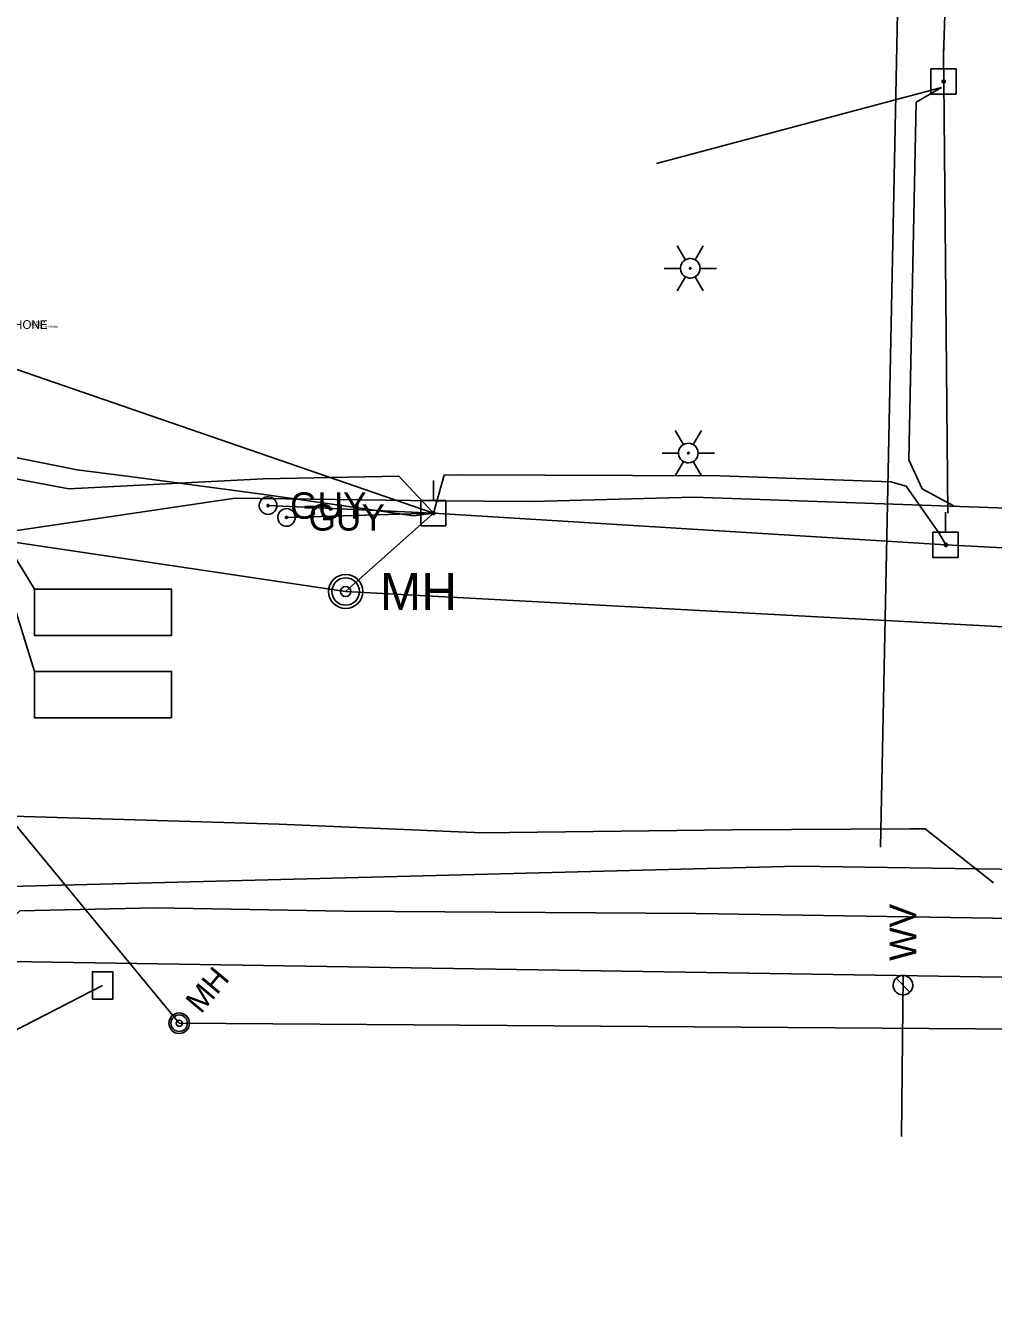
# Model space of a CAD drawing. Extents: x 596028 to 606371, y 330010 to 403088.
# Drawn here: x 605117.4 to 605258.6, y 332615.5 to 332802.3 of the extents above; entities that cross this region are included whole.
import ezdxf

# ---------------------------------------------------------------- set-up
doc = ezdxf.new("R2010")
doc.units = 0
for name, color, linetype in [('Default', 7, 'Continuous'), ('E_LTG', 7, 'Continuous'), ('E_SIG_Loops', 7, 'Continuous'), ('E_UTL_E', 7, 'Continuous'), ('E_UTL_E_UG', 7, 'Continuous'), ('E_UTL_EGuyWire', 7, 'Continuous'), ('E_UTL_EPowerPole', 7, 'Continuous'), ('E_UTL_FO_UG_MWFN', 7, 'Continuous'), ('E_UTL_G_UG', 7, 'Continuous'), ('E_UTL_Overhead', 7, 'Continuous'), ('E_UTL_SAN_MH', 7, 'Continuous'), ('E_UTL_SAN_UG', 7, 'Continuous'), ('E_UTL_T', 7, 'Continuous'), ('E_UTL_T_UG', 7, 'Continuous'), ('E_UTL_TV_UG', 7, 'Continuous'), ('E_UTL_W', 7, 'Continuous'), ('E_UTL_W_UG', 7, 'Continuous')]:
    doc.layers.add(name, color=color, linetype=linetype)

# ---------------------------------------------------------------- blocks, each defined once
blk = doc.blocks.new('MH')
at = {"layer": 'Default'}
for radius in [15.2, 12.2, 4.57]:
    blk.add_circle((0, 0), radius, dxfattribs=at)
blk.add_text('MH', height=32.92, dxfattribs=at).set_placement((30.5, -16.5))

msp = doc.modelspace()

# ---------------------------------------------------------------- linework, layer by layer
at = {"layer": 'E_LTG'}
for points in [[(605213.67, 332768.13), (605212.48, 332770.19)], [(605215.1, 332768.13), (605216.29, 332770.19)], [(605215.82, 332766.89), (605215.79, 332767.16), (605215.71, 332767.42), (605215.59, 332767.67), (605215.42, 332767.88), (605215.22, 332768.06), (605214.98, 332768.19), (605214.72, 332768.28), (605214.45, 332768.32), (605214.18, 332768.31), (605213.92, 332768.24), (605213.67, 332768.13), (605213.45, 332767.97), (605213.26, 332767.78), (605213.12, 332767.55), (605213.02, 332767.3), (605212.96, 332767.03), (605212.96, 332766.76), (605213.02, 332766.49), (605213.12, 332766.24), (605213.26, 332766.01), (605213.45, 332765.81), (605213.67, 332765.66), (605213.92, 332765.54), (605214.18, 332765.48), (605214.45, 332765.47), (605214.72, 332765.5), (605214.98, 332765.59), (605215.22, 332765.73), (605215.42, 332765.91), (605215.59, 332766.12), (605215.71, 332766.36), (605215.79, 332766.62), (605215.82, 332766.89)], [(605215.82, 332766.89), (605215.79, 332767.16), (605215.71, 332767.42), (605215.59, 332767.67), (605215.42, 332767.88), (605215.22, 332768.06), (605214.98, 332768.19), (605214.72, 332768.28), (605214.45, 332768.32), (605214.18, 332768.31), (605213.92, 332768.24), (605213.67, 332768.13), (605213.45, 332767.97), (605213.26, 332767.78), (605213.12, 332767.55), (605213.02, 332767.3), (605212.96, 332767.03), (605212.96, 332766.76), (605213.02, 332766.49), (605213.12, 332766.24), (605213.26, 332766.01), (605213.45, 332765.81), (605213.67, 332765.66), (605213.92, 332765.54), (605214.18, 332765.48), (605214.45, 332765.47), (605214.72, 332765.5), (605214.98, 332765.59), (605215.22, 332765.73), (605215.42, 332765.91), (605215.59, 332766.12), (605215.71, 332766.36), (605215.79, 332766.62), (605215.82, 332766.89)], [(605215.82, 332766.89), (605215.79, 332767.16), (605215.71, 332767.42), (605215.59, 332767.67), (605215.42, 332767.88), (605215.22, 332768.06), (605214.98, 332768.19), (605214.72, 332768.28), (605214.45, 332768.32), (605214.18, 332768.31), (605213.92, 332768.24), (605213.67, 332768.13), (605213.45, 332767.97), (605213.26, 332767.78), (605213.12, 332767.55), (605213.02, 332767.3), (605212.96, 332767.03), (605212.96, 332766.76), (605213.02, 332766.49), (605213.12, 332766.24), (605213.26, 332766.01), (605213.45, 332765.81), (605213.67, 332765.66), (605213.92, 332765.54), (605214.18, 332765.48), (605214.45, 332765.47), (605214.72, 332765.5), (605214.98, 332765.59), (605215.22, 332765.73), (605215.42, 332765.91), (605215.59, 332766.12), (605215.71, 332766.36), (605215.79, 332766.62), (605215.82, 332766.89)], [(605210.58, 332766.89), (605212.96, 332766.89)], [(605214.51, 332766.89), (605214.5, 332766.92), (605214.5, 332766.94), (605214.49, 332766.96), (605214.47, 332766.98), (605214.46, 332766.99), (605214.44, 332767), (605214.42, 332767.01), (605214.39, 332767.01), (605214.37, 332767.01), (605214.35, 332767.01), (605214.33, 332767), (605214.31, 332766.98), (605214.29, 332766.97), (605214.28, 332766.95), (605214.27, 332766.93), (605214.27, 332766.9), (605214.27, 332766.88), (605214.27, 332766.86), (605214.28, 332766.84), (605214.29, 332766.82), (605214.31, 332766.8), (605214.33, 332766.79), (605214.35, 332766.78), (605214.37, 332766.78), (605214.39, 332766.77), (605214.42, 332766.78), (605214.44, 332766.78), (605214.46, 332766.8), (605214.47, 332766.81), (605214.49, 332766.83), (605214.5, 332766.85), (605214.5, 332766.87), (605214.51, 332766.89)], [(605215.82, 332766.89), (605218.2, 332766.89)], [(605212.48, 332763.59), (605213.67, 332765.66)], [(605216.29, 332763.59), (605215.1, 332765.66)], [(605213.39, 332741.19), (605212.2, 332743.25)], [(605214.82, 332741.19), (605216.01, 332743.25)], [(605210.3, 332739.95), (605212.68, 332739.95)], [(605215.54, 332739.95), (605215.51, 332740.22), (605215.43, 332740.48), (605215.31, 332740.72), (605215.14, 332740.94), (605214.94, 332741.11), (605214.7, 332741.25), (605214.44, 332741.34), (605214.18, 332741.38), (605213.9, 332741.36), (605213.64, 332741.3), (605213.39, 332741.19), (605213.17, 332741.03), (605212.98, 332740.83), (605212.84, 332740.6), (605212.74, 332740.35), (605212.69, 332740.08), (605212.69, 332739.81), (605212.74, 332739.55), (605212.84, 332739.29), (605212.98, 332739.07), (605213.17, 332738.87), (605213.39, 332738.71), (605213.64, 332738.6), (605213.9, 332738.53), (605214.18, 332738.52), (605214.44, 332738.56), (605214.7, 332738.65), (605214.94, 332738.78), (605215.14, 332738.96), (605215.31, 332739.18), (605215.43, 332739.42), (605215.51, 332739.68), (605215.54, 332739.95)], [(605215.54, 332739.95), (605215.51, 332740.22), (605215.43, 332740.48), (605215.31, 332740.72), (605215.14, 332740.94), (605214.94, 332741.11), (605214.7, 332741.25), (605214.44, 332741.34), (605214.18, 332741.38), (605213.9, 332741.36), (605213.64, 332741.3), (605213.39, 332741.19), (605213.17, 332741.03), (605212.98, 332740.83), (605212.84, 332740.6), (605212.74, 332740.35), (605212.69, 332740.08), (605212.69, 332739.81), (605212.74, 332739.55), (605212.84, 332739.29), (605212.98, 332739.07), (605213.17, 332738.87), (605213.39, 332738.71), (605213.64, 332738.6), (605213.9, 332738.53), (605214.18, 332738.52), (605214.44, 332738.56), (605214.7, 332738.65), (605214.94, 332738.78), (605215.14, 332738.96), (605215.31, 332739.18), (605215.43, 332739.42), (605215.51, 332739.68), (605215.54, 332739.95)], [(605215.54, 332739.95), (605215.51, 332740.22), (605215.43, 332740.48), (605215.31, 332740.72), (605215.14, 332740.94), (605214.94, 332741.11), (605214.7, 332741.25), (605214.44, 332741.34), (605214.18, 332741.38), (605213.9, 332741.36), (605213.64, 332741.3), (605213.39, 332741.19), (605213.17, 332741.03), (605212.98, 332740.83), (605212.84, 332740.6), (605212.74, 332740.35), (605212.69, 332740.08), (605212.69, 332739.81), (605212.74, 332739.55), (605212.84, 332739.29), (605212.98, 332739.07), (605213.17, 332738.87), (605213.39, 332738.71), (605213.64, 332738.6), (605213.9, 332738.53), (605214.18, 332738.52), (605214.44, 332738.56), (605214.7, 332738.65), (605214.94, 332738.78), (605215.14, 332738.96), (605215.31, 332739.18), (605215.43, 332739.42), (605215.51, 332739.68), (605215.54, 332739.95)], [(605214.23, 332739.95), (605214.22, 332739.97), (605214.22, 332739.99), (605214.21, 332740.01), (605214.19, 332740.03), (605214.18, 332740.05), (605214.16, 332740.06), (605214.14, 332740.06), (605214.11, 332740.07), (605214.09, 332740.07), (605214.07, 332740.06), (605214.05, 332740.05), (605214.03, 332740.04), (605214.01, 332740.02), (605214, 332740), (605213.99, 332739.98), (605213.99, 332739.96), (605213.99, 332739.94), (605213.99, 332739.92), (605214, 332739.89), (605214.01, 332739.88), (605214.03, 332739.86), (605214.05, 332739.85), (605214.07, 332739.84), (605214.09, 332739.83), (605214.11, 332739.83), (605214.14, 332739.83), (605214.16, 332739.84), (605214.18, 332739.85), (605214.19, 332739.87), (605214.21, 332739.88), (605214.22, 332739.9), (605214.22, 332739.93), (605214.23, 332739.95)], [(605215.54, 332739.95), (605217.92, 332739.95)], [(605212.2, 332736.65), (605213.39, 332738.71)], [(605216.01, 332736.65), (605214.82, 332738.71)]]:
    msp.add_lwpolyline(points, dxfattribs=at)
at = {"layer": 'E_SIG_Loops'}
for q in [(605118.72, 332720.09), (605118.72, 332708.09)]:
    msp.add_line((605111.16, 332732.52), q, dxfattribs=at)
for points in [[(605138.72, 332713.34), (605118.72, 332713.34), (605118.72, 332720.09), (605138.72, 332720.09), (605138.72, 332713.34)], [(605138.72, 332701.34), (605118.72, 332701.34), (605118.72, 332708.09), (605138.72, 332708.09), (605138.72, 332701.34)]]:
    msp.add_lwpolyline(points, dxfattribs=at)
at = {"layer": 'E_UTL_E_UG'}
for q in [(605176.94, 332731.2), (605466.18, 332703.6)]:
    msp.add_line((605164.12, 332719.76), q, dxfattribs=at)
msp.add_lwpolyline([(605006.49, 332733.09), (605075.22, 332732.97), (605164.12, 332719.76)], dxfattribs=at)
at = {"layer": 'E_UTL_EGuyWire'}
for p in [(605152.8, 332732.29), (605155.49, 332730.56)]:
    msp.add_line(p, (605176.94, 332731.2), dxfattribs=at)
for points in [[(605154.08, 332732.29), (605154.06, 332732.54), (605153.99, 332732.77), (605153.88, 332732.99), (605153.73, 332733.18), (605153.54, 332733.34), (605153.33, 332733.46), (605153.1, 332733.54), (605152.86, 332733.57), (605152.62, 332733.56), (605152.38, 332733.51), (605152.16, 332733.4), (605151.96, 332733.26), (605151.79, 332733.09), (605151.66, 332732.88), (605151.57, 332732.65), (605151.52, 332732.41), (605151.52, 332732.17), (605151.57, 332731.93), (605151.66, 332731.7), (605151.79, 332731.5), (605151.96, 332731.32), (605152.16, 332731.18), (605152.38, 332731.08), (605152.62, 332731.02), (605152.86, 332731.01), (605153.1, 332731.05), (605153.33, 332731.13), (605153.54, 332731.25), (605153.73, 332731.41), (605153.88, 332731.6), (605153.99, 332731.82), (605154.06, 332732.05), (605154.08, 332732.29)], [(605152.96, 332732.29), (605152.96, 332732.32), (605152.95, 332732.35), (605152.93, 332732.38), (605152.92, 332732.4), (605152.89, 332732.42), (605152.87, 332732.44), (605152.84, 332732.45), (605152.81, 332732.45), (605152.78, 332732.45), (605152.75, 332732.44), (605152.72, 332732.43), (605152.69, 332732.41), (605152.67, 332732.39), (605152.66, 332732.37), (605152.65, 332732.34), (605152.64, 332732.31), (605152.64, 332732.28), (605152.65, 332732.25), (605152.66, 332732.22), (605152.67, 332732.19), (605152.69, 332732.17), (605152.72, 332732.15), (605152.75, 332732.14), (605152.78, 332732.13), (605152.81, 332732.13), (605152.84, 332732.14), (605152.87, 332732.15), (605152.89, 332732.16), (605152.92, 332732.18), (605152.93, 332732.21), (605152.95, 332732.23), (605152.96, 332732.26), (605152.96, 332732.29)], [(605156.77, 332730.56), (605156.75, 332730.8), (605156.68, 332731.04), (605156.57, 332731.26), (605156.42, 332731.45), (605156.23, 332731.61), (605156.02, 332731.73), (605155.79, 332731.81), (605155.55, 332731.84), (605155.31, 332731.83), (605155.07, 332731.77), (605154.85, 332731.67), (605154.65, 332731.53), (605154.48, 332731.36), (605154.35, 332731.15), (605154.26, 332730.92), (605154.21, 332730.68), (605154.21, 332730.44), (605154.26, 332730.2), (605154.35, 332729.97), (605154.48, 332729.77), (605154.65, 332729.59), (605154.85, 332729.45), (605155.07, 332729.35), (605155.31, 332729.29), (605155.55, 332729.28), (605155.79, 332729.31), (605156.02, 332729.39), (605156.23, 332729.52), (605156.42, 332729.68), (605156.57, 332729.87), (605156.68, 332730.09), (605156.75, 332730.32), (605156.77, 332730.56)], [(605155.65, 332730.56), (605155.65, 332730.59), (605155.64, 332730.62), (605155.62, 332730.65), (605155.6, 332730.67), (605155.58, 332730.69), (605155.55, 332730.71), (605155.53, 332730.72), (605155.5, 332730.72), (605155.47, 332730.72), (605155.44, 332730.71), (605155.41, 332730.7), (605155.38, 332730.68), (605155.36, 332730.66), (605155.35, 332730.64), (605155.33, 332730.61), (605155.33, 332730.58), (605155.33, 332730.55), (605155.33, 332730.52), (605155.35, 332730.49), (605155.36, 332730.46), (605155.38, 332730.44), (605155.41, 332730.42), (605155.44, 332730.41), (605155.47, 332730.4), (605155.5, 332730.4), (605155.53, 332730.41), (605155.55, 332730.42), (605155.58, 332730.43), (605155.6, 332730.45), (605155.62, 332730.48), (605155.64, 332730.5), (605155.65, 332730.53), (605155.65, 332730.56)]]:
    msp.add_lwpolyline(points, dxfattribs=at)
at = {"layer": 'E_UTL_EPowerPole'}
for points in [[(605251.32, 332795.99), (605251.32, 332798.89)], [(605253.16, 332795.99), (605249.48, 332795.99)], [(605249.48, 332795.99), (605249.48, 332792.29)], [(605253.16, 332792.29), (605253.16, 332795.99)], [(605251.59, 332794.14), (605251.59, 332794.19), (605251.57, 332794.23), (605251.55, 332794.27), (605251.52, 332794.31), (605251.49, 332794.34), (605251.45, 332794.36), (605251.41, 332794.37), (605251.36, 332794.38), (605251.32, 332794.38), (605251.27, 332794.37), (605251.23, 332794.35), (605251.2, 332794.32), (605251.16, 332794.29), (605251.14, 332794.25), (605251.12, 332794.21), (605251.11, 332794.17), (605251.11, 332794.12), (605251.12, 332794.08), (605251.14, 332794.03), (605251.16, 332794), (605251.2, 332793.96), (605251.23, 332793.94), (605251.27, 332793.92), (605251.32, 332793.91), (605251.36, 332793.9), (605251.41, 332793.91), (605251.45, 332793.93), (605251.49, 332793.95), (605251.52, 332793.98), (605251.55, 332794.01), (605251.57, 332794.05), (605251.59, 332794.1), (605251.59, 332794.14)], [(605249.48, 332792.29), (605253.16, 332792.29)], [(605176.91, 332733.04), (605176.91, 332735.95)], [(605178.75, 332733.04), (605175.07, 332733.04)], [(605175.07, 332733.04), (605175.07, 332729.35)], [(605178.75, 332729.35), (605178.75, 332733.04)], [(605177.18, 332731.2), (605177.18, 332731.25), (605177.16, 332731.29), (605177.14, 332731.33), (605177.11, 332731.37), (605177.08, 332731.4), (605177.04, 332731.42), (605177, 332731.43), (605176.95, 332731.44), (605176.91, 332731.44), (605176.86, 332731.43), (605176.82, 332731.41), (605176.78, 332731.38), (605176.75, 332731.35), (605176.73, 332731.31), (605176.71, 332731.27), (605176.7, 332731.22), (605176.7, 332731.18), (605176.71, 332731.13), (605176.73, 332731.09), (605176.75, 332731.05), (605176.78, 332731.02), (605176.82, 332730.99), (605176.86, 332730.98), (605176.91, 332730.96), (605176.95, 332730.96), (605177, 332730.97), (605177.04, 332730.98), (605177.08, 332731.01), (605177.11, 332731.04), (605177.14, 332731.07), (605177.16, 332731.11), (605177.18, 332731.16), (605177.18, 332731.2)], [(605251.63, 332728.4), (605251.63, 332731.31)], [(605175.07, 332729.35), (605178.75, 332729.35)], [(605253.48, 332728.4), (605249.79, 332728.4)], [(605249.79, 332728.4), (605249.79, 332724.71)], [(605251.91, 332726.56), (605251.9, 332726.6), (605251.89, 332726.65), (605251.87, 332726.69), (605251.84, 332726.72), (605251.8, 332726.75), (605251.77, 332726.77), (605251.72, 332726.79), (605251.68, 332726.79), (605251.63, 332726.79), (605251.59, 332726.78), (605251.55, 332726.76), (605251.51, 332726.74), (605251.48, 332726.7), (605251.45, 332726.67), (605251.44, 332726.62), (605251.43, 332726.58), (605251.43, 332726.53), (605251.44, 332726.49), (605251.45, 332726.45), (605251.48, 332726.41), (605251.51, 332726.38), (605251.55, 332726.35), (605251.59, 332726.33), (605251.63, 332726.32), (605251.68, 332726.32), (605251.72, 332726.32), (605251.77, 332726.34), (605251.8, 332726.36), (605251.84, 332726.39), (605251.87, 332726.43), (605251.89, 332726.47), (605251.9, 332726.51), (605251.91, 332726.56)], [(605253.48, 332724.71), (605253.48, 332728.4)], [(605249.79, 332724.71), (605253.48, 332724.71)]]:
    msp.add_lwpolyline(points, dxfattribs=at)
at = {"layer": 'E_UTL_FO_UG_MWFN'}
msp.add_lwpolyline([(605015.05, 332668.24), (605020.63, 332655.48), (605115.41, 332655.48), (605128.67, 332662.3)], dxfattribs=at)
msp.add_lwpolyline([(605127.17, 332660.3), (605130.17, 332660.3), (605130.17, 332664.3), (605127.17, 332664.3)], close=True, dxfattribs=at)
at = {"layer": 'E_UTL_G_UG'}
msp.add_line((605242.14, 332682.48), (605250.58, 333096.27), dxfattribs=at)
for points in [[(605105.02, 332679.39), (605106.15, 332682.57), (605109.07, 332687.18), (605154.43, 332685.81), (605183.98, 332684.57), (605220.55, 332685.01), (605246.35, 332685.13)], [(605246.35, 332685.13), (605248.65, 332685.13), (605258.6, 332677.26)], [(604999.13, 332234.39), (604999.86, 332312.33), (605000.09, 332338.31), (605000.11, 332381.53), (605000.58, 332421.33), (605001.25, 332517.82), (605001.72, 332543.05), (605001.99, 332582.9), (605009.14, 332588.51), (605017.08, 332595.02), (605025.17, 332603.98), (605053.2, 332636.73), (605068.82, 332651.42), (605069.91, 332651.64), (605092.37, 332651), (605098.99, 332656), (605103.96, 332660.87), (605106.76, 332663.11), (605116.6, 332673.18), (605136.39, 332673.6), (605163.97, 332673.14), (605215.25, 332672.77), (605447.16, 332669.14)]]:
    msp.add_lwpolyline(points, dxfattribs=at)
at = {"layer": 'E_UTL_Overhead'}
msp.add_line((605209.48, 332782.17), (605251.01, 332793.26), dxfattribs=at)
for points in [[(605251.35, 332794.14), (605251.32, 332797.87), (605254.28, 332888.93), (605255.36, 332982.6), (605256.54, 333101.39), (605259.23, 333266.42), (605263.85, 333423.49), (605264.54, 333496.55), (605268.31, 333630.66)], [(605251.97, 332731.16), (605251.35, 332794.14)], [(605176.94, 332731.2), (605251.67, 332726.56), (605281.19, 332725), (605445.44, 332722.04)]]:
    msp.add_lwpolyline(points, dxfattribs=at)
at = {"layer": 'E_UTL_SAN_MH'}
for radius in [1.5, 1.2, 0.45]:
    msp.add_circle((605139.84, 332656.79), radius, dxfattribs=at)
at = {"layer": 'E_UTL_SAN_UG'}
for p, q in [((605095.5, 332710.46), (605139.84, 332656.79)), ((605139.84, 332656.79), (605290.54, 332655.71))]:
    msp.add_line(p, q, dxfattribs=at)
at = {"layer": 'E_UTL_T'}
msp.add_lwpolyline([(605107.51, 332755.1), (605176.94, 332731.2)], dxfattribs=at)
at = {"layer": 'E_UTL_T_UG'}
for points in [[(605252.89, 332732.19), (605248.22, 332734.74), (605246.29, 332738.95), (605247.35, 332791.11), (605251.01, 332793.26)], [(605114.2, 332728.34), (605148.01, 332733.35), (605177.23, 332732.99), (605191.32, 332732.89), (605214.93, 332733.52), (605275.9, 332731.38), (605316.06, 332730.67), (605353.02, 332730.35), (605397.93, 332729.76), (605398, 332729.79), (605441.12, 332728.95), (605479.18, 332728.65), (605509.36, 332728.83)]]:
    msp.add_lwpolyline(points, dxfattribs=at)
at = {"layer": 'E_UTL_TV_UG'}
for points in [[(605094.66, 332749.57), (605097.81, 332743.85), (605105.06, 332738.21), (605123.76, 332734.73), (605152.11, 332736.19), (605171.9, 332736.6), (605176.94, 332731.2)], [(605107.38, 332741), (605124.95, 332737.5), (605134.08, 332736.35), (605152.24, 332733.9), (605174.08, 332730.78), (605176.94, 332731.2)], [(605176.94, 332731.2), (605178.51, 332736.73), (605180.44, 332736.77), (605218.75, 332736.61), (605243.65, 332735.76), (605245.89, 332735.14), (605250.73, 332728.15), (605251.67, 332726.56)]]:
    msp.add_lwpolyline(points, dxfattribs=at)
at = {"layer": 'E_UTL_W'}
for points in [[(605245.42, 332663.76), (605245.15, 332663.73), (605244.89, 332663.66), (605244.64, 332663.53), (605244.43, 332663.36), (605244.25, 332663.16), (605244.12, 332662.93), (605244.03, 332662.67), (605243.99, 332662.4), (605244, 332662.13), (605244.07, 332661.87), (605244.18, 332661.62), (605244.34, 332661.4), (605244.53, 332661.21), (605244.76, 332661.07), (605245.01, 332660.96), (605245.28, 332660.91), (605245.55, 332660.91), (605245.82, 332660.96), (605246.07, 332661.07), (605246.3, 332661.21), (605246.49, 332661.4), (605246.65, 332661.62), (605246.76, 332661.87), (605246.83, 332662.13), (605246.84, 332662.4), (605246.8, 332662.67), (605246.71, 332662.93), (605246.58, 332663.16), (605246.4, 332663.36), (605246.19, 332663.53), (605245.95, 332663.66), (605245.69, 332663.73), (605245.42, 332663.76)], [(605246.42, 332661.32), (605244.41, 332663.34)]]:
    msp.add_lwpolyline(points, dxfattribs=at)
at = {"layer": 'E_UTL_W_UG'}
for p, q in [((605019.87, 332674.26), (605230.04, 332679.7)), ((605230.04, 332679.7), (605313.31, 332678.42))]:
    msp.add_line(p, q, dxfattribs=at)
for points in [[(605099.78, 332666.04), (605269.09, 332663.36), (605338.46, 332662.27)], [(605245.22, 332640.29), (605245.43, 332663.74)]]:
    msp.add_lwpolyline(points, dxfattribs=at)

# ---------------------------------------------------------------- block references
at = {"layer": 'E_UTL_E', "xscale": 0.16404166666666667, "yscale": 0.16404166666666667}
msp.add_blockref('MH', (605164.12, 332719.76), dxfattribs=at)

# ---------------------------------------------------------------- texts
at = {"layer": 'E_UTL_EGuyWire'}
for p in [(605156.01, 332730.37), (605158.7, 332728.64)]:
    msp.add_text('GUY', height=3.85, dxfattribs=at).set_placement(p)
at = {"layer": 'E_UTL_SAN_MH'}
msp.add_text('MH', height=3.24, rotation=50.0714, dxfattribs=at).set_placement((605143.01, 332658.05))
at = {"layer": 'E_UTL_T'}
for s, height, p in [('PHONE', 1.267, (605114.62, 332758.06)), ('501201234', 0.3, (605118.22, 332758.86)), ('649.942', 0.3, (605118.21, 332758.55)), ('TB0 BOOTH PHONE', 0.3, (605118.24, 332758.25))]:
    msp.add_text(s, height=height, dxfattribs=at).set_placement(p)
at = {"layer": 'E_UTL_W'}
msp.add_text('WV', height=3.85, rotation=90, dxfattribs=at).set_placement((605247.34, 332665.9))

doc.saveas('drawing.dxf')
